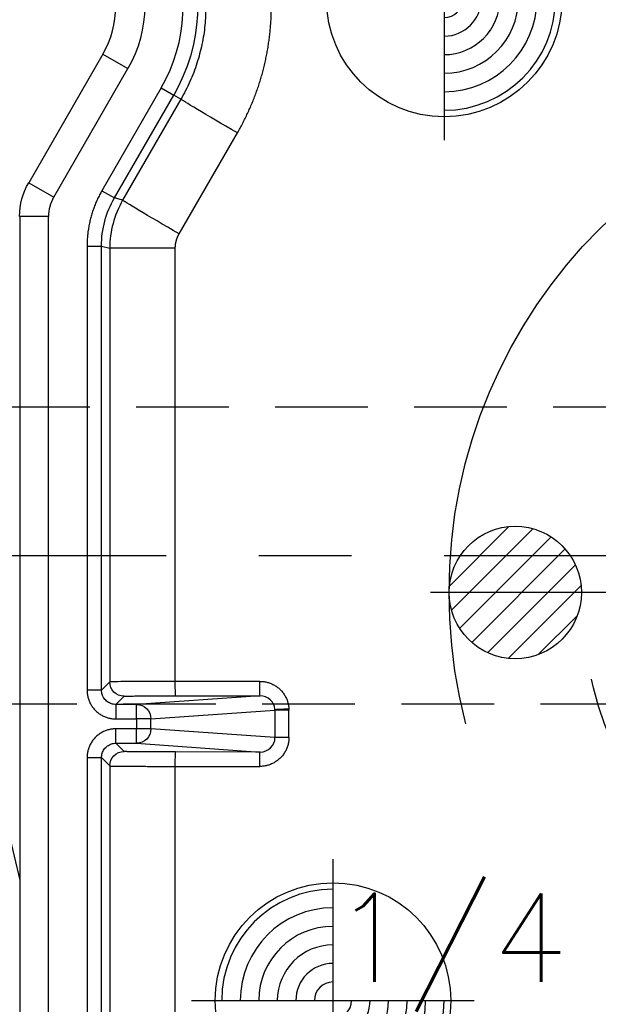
# Model space of a CAD drawing. Extents: x 2651 to 11825, y -3833 to 1075.
# Tile 361 of 656: x 4085 to 4101, y 645 to 671. Entities that reach past the tile are written whole.
import ezdxf

# ---------------------------------------------------------------- set-up
doc = ezdxf.new("R2010")
doc.units = 0
doc.header["$LTSCALE"] = 10
for name, pattern in [('CENTER', [2, 1.25, -0.25, 0.25, -0.25]), ('CNSCEN', [17, 15, -1, 0, -1]), ('CNSHID', [4, 3, -1]), ('HIDDEN', [0.375, 0.25, -0.125])]:
    doc.linetypes.add(name, pattern=pattern)
doc.layers.get('0').update_dxf_attribs({"linetype": 'CONTINUOUS'})
doc.layers.get('Defpoints').update_dxf_attribs({"linetype": 'CONTINUOUS'})
for name, color, linetype in [('1', 7, 'CONTINUOUS'), ('COOL', 150, 'HIDDEN'), ('DIM', 3, 'CONTINUOUS'), ('PIN', 3, 'CONTINUOUS'), ('WL1-HL', 4, 'CNSHID'), ('WOR1-CL', 1, 'CNSCEN')]:
    doc.layers.add(name, color=color, linetype=linetype)
doc.styles.get("Standard").update_dxf_attribs({"font": 'romans.shx'})
doc.dimstyles.new('MM& INCH5', dxfattribs={"dimtxt": 5, "dimasz": 2.5, "dimexe": 1, "dimexo": 0.5, "dimtad": 0, "dimrnd": 1.38778e-17, "dimzin": 9, "dimdsep": 46, "dimtxsty": 'Standard', "dimblk": 'CLOSED', "dimcen": 0, "dimclrd": 3, "dimclre": 3, "dimclrt": 3, "dimazin": 2, "dimtfac": 0.75, "dimtofl": 0, "dimtmove": 0, "dimatfit": 3, "dimfxl": 0, "dimtolj": 1, "dimarcsym": 0})

# ---------------------------------------------------------------- blocks, each defined once
blk = doc.blocks.new('DSD')
at = {"layer": '1', "color": 7, "linetype": 'Continuous'}
for p, q in [((461.422, 501.506), (459.422, 498.041)), ((459.421, 498.041), (459.422, 498.041)), ((459.179, 497.134), (459.179, 470.416)), ((461.608, 496.275), (461.608, 484.586)), ((456.588, 490.224), (459.179, 479.237))]:
    blk.add_line(p, q, dxfattribs=at)
at = {"layer": '1', "color": 252, "linetype": 'Continuous'}
for p, q in [((461.422, 501.506), (462.095, 501.117)), ((460.095, 497.652), (462.095, 501.117)), ((462.996, 500.598), (461.395, 497.824)), ((461.731, 497.63), (463.332, 500.403)), ((462.996, 500.598), (463.332, 500.403)), ((463.526, 500.291), (463.332, 500.403)), ((463.526, 500.291), (461.955, 497.57)), ((463.478, 496.663), (465.049, 499.385)), ((459.422, 498.041), (460.095, 497.652)), ((461.395, 497.824), (461.731, 497.63)), ((461.955, 497.57), (461.731, 497.63)), ((459.956, 497.134), (459.179, 497.134)), ((459.956, 470.416), (459.956, 497.134)), ((460.995, 496.335), (460.995, 484.362)), ((460.995, 496.335), (461.384, 496.335)), ((461.384, 484.362), (461.384, 496.335)), ((461.384, 496.335), (461.608, 496.275)), ((463.374, 496.275), (461.608, 496.275)), ((463.374, 484.598), (463.374, 496.275)), ((461.608, 484.586), (461.384, 484.362)), ((465.652, 484.599), (463.374, 484.598)), ((461.384, 484.362), (460.995, 484.362)), ((461.773, 483.974), (461.996, 484.197)), ((465.662, 484.21), (462.332, 483.974)), ((463.384, 484.21), (465.662, 484.21)), ((462.332, 483.974), (461.773, 483.974)), ((461.773, 483.974), (461.773, 483.585)), ((462.332, 483.585), (462.332, 483.974)), ((462.718, 483.585), (466.061, 483.822)), ((466.061, 483.822), (466.061, 483.082)), ((466.437, 483.822), (466.061, 483.822)), ((466.437, 483.082), (466.437, 483.822)), ((461.773, 483.585), (462.332, 483.585)), ((462.332, 483.585), (462.332, 483.319)), ((462.718, 483.585), (462.332, 483.585)), ((462.718, 483.319), (462.718, 483.585)), ((462.332, 483.319), (461.773, 483.319)), ((461.773, 482.931), (461.773, 483.319)), ((462.332, 482.931), (462.332, 483.319)), ((462.718, 483.319), (462.332, 483.319)), ((466.061, 483.082), (462.718, 483.319)), ((461.773, 482.931), (462.332, 482.931)), ((461.996, 482.707), (461.773, 482.931)), ((462.332, 482.931), (465.662, 482.694)), ((466.437, 483.082), (466.061, 483.082)), ((465.662, 482.694), (463.384, 482.695)), ((460.995, 482.542), (460.995, 470.416)), ((460.995, 482.542), (461.384, 482.542)), ((461.384, 470.416), (461.384, 482.542)), ((461.384, 482.542), (461.608, 482.319)), ((461.608, 482.319), (461.608, 470.416)), ((463.374, 470.416), (463.374, 482.306)), ((463.374, 482.306), (465.652, 482.306))]:
    blk.add_line(p, q, dxfattribs=at)
at = {"layer": '1', "color": 110, "linetype": 'Continuous'}
for p, q in [((460.095, 497.652), (462.095, 501.117)), ((459.956, 470.416), (459.956, 497.134))]:
    blk.add_line(p, q, dxfattribs=at)
at = {"layer": '1', "color": 252, "linetype": 'Continuous'}
for centre, radius, start, end in [((459.179, 502.801), 4.408, 330, 24.5316), ((460.992, 497.134), 1.036, 150, 180)]:
    blk.add_arc(centre, radius, start, end, dxfattribs=at)
at = {"layer": '1', "color": 252, "linetype": 'Continuous', "extrusion": (0, 0, -1)}
for radius, start in [(4.796, 155.4684), (3.368, 150)]:
    blk.add_arc((-459.179, 502.801), radius, start, 210, dxfattribs=at)
at = {"layer": '1', "color": 110, "linetype": 'Continuous', "extrusion": (0, 0, -1)}
blk.add_arc((-459.179, 502.801), 3.368, 150, 210, dxfattribs=at)
at = {"layer": '1', "color": 7, "linetype": 'Continuous'}
blk.add_arc((459.179, 502.801), 2.591, 330, 30, dxfattribs=at)
at = {"layer": '1', "color": 7, "linetype": 'Continuous', "extrusion": (0, 0, -1)}
blk.add_arc((-460.992, 497.134), 1.814, 0, 30, dxfattribs=at)
at = {"layer": '1', "color": 110, "linetype": 'Continuous'}
blk.add_arc((460.992, 497.134), 1.036, 150, 180, dxfattribs=at)
at = {"layer": '1', "color": 252, "linetype": 'Continuous', "extrusion": (0, 0, -1)}
for centre, major_axis, ratio, start_param, end_param in [((465.097, 499.385), (-1.57, 0.907), 0.013094, 4.735059, 6.274458), ((463.525, 496.663), (-1.57, 0.907), 0.013094, 4.735059, 6.274458), ((461.996, 484.586), (-0.275, 0.275), 0.999924, 3.927029, 5.497749), ((463.384, 484.598), (0, 0.389), 0.026177, 3.150322, 4.712395), ((465.662, 484.599), (0, -0.389), 0.026177, 0.00873, 1.570802), ((462.332, 483.585), (0.028, -0.388), 0.992489, 3.212987, 4.782718), ((466.446, 483.867), (-0.388, -0.023), 0.00153, 0.122632, 1.544661), ((462.332, 483.319), (-0.028, -0.388), 0.992489, 4.64206, 6.211791), ((461.996, 482.319), (0.275, 0.275), 0.999924, 3.927029, 5.497749), ((463.384, 482.306), (0, 0.389), 0.026177, 4.712383, 6.274456), ((465.662, 482.306), (0, 0.389), 0.026177, 4.712383, 6.274456)]:
    blk.add_ellipse(centre, major_axis=major_axis, ratio=ratio, start_param=start_param, end_param=end_param, dxfattribs=at)
at = {"layer": '1', "color": 7, "linetype": 'Continuous', "extrusion": (0, 0, -1)}
blk.add_ellipse((460.992, 497.134), major_axis=(1.814, 0), ratio=0.999975, start_param=3.141593, end_param=3.665156, dxfattribs=at)
at = {"layer": '1', "color": 252, "linetype": 'Continuous'}
for points, knots in [([(464.199, 502.801), (464.194, 502.629), (464.184, 502.284), (464.1, 501.768), (463.966, 501.26), (463.779, 500.762), (463.611, 500.449), (463.526, 500.291)], [0, 0, 0, 0, 0.196363, 0.394544, 0.594542, 0.79636, 1, 1, 1, 1]), ([(463.374, 484.598), (462.91, 484.596), (462.453, 484.594), (461.802, 484.59), (461.612, 484.588), (461.608, 484.586)], [0, 0, 0, 0, 0.5, 0.5, 1, 1, 1, 1]), ([(461.773, 483.974), (461.732, 483.977), (461.651, 483.985), (461.54, 484.043), (461.454, 484.13), (461.395, 484.24), (461.388, 484.322), (461.384, 484.362)], [0, 0, 0, 0, 0.200009, 0.400004, 0.599996, 0.799991, 1, 1, 1, 1]), ([(466.061, 483.845), (466.055, 483.943), (466.01, 484.038), (465.863, 484.172), (465.763, 484.21), (465.662, 484.21)], [0, 0, 0, 0, 0.5, 0.5, 1, 1, 1, 1]), ([(461.384, 482.542), (461.388, 482.583), (461.395, 482.664), (461.454, 482.774), (461.54, 482.861), (461.651, 482.92), (461.732, 482.927), (461.773, 482.931)], [0, 0, 0, 0, 0.200014, 0.400012, 0.600003, 0.799997, 1, 1, 1, 1]), ([(465.662, 482.694), (465.767, 482.694), (465.871, 482.736), (466.019, 482.879), (466.062, 482.98), (466.061, 483.082)], [0, 0, 0, 0, 0.5, 0.5, 1, 1, 1, 1]), ([(461.608, 482.319), (461.614, 482.318), (461.626, 482.316), (461.708, 482.315), (461.828, 482.313), (461.982, 482.311), (462.16, 482.31), (462.356, 482.309), (462.561, 482.308), (462.769, 482.307), (462.976, 482.307), (463.178, 482.306), (463.31, 482.306), (463.374, 482.306)], [0, 0, 0, 0, 0.112754, 0.221143, 0.325164, 0.424818, 0.520102, 0.611016, 0.697559, 0.77973, 0.857527, 0.930951, 1, 1, 1, 1])]:
    blk.add_open_spline(points, degree=3, knots=knots, dxfattribs=at)
for points, weights in [([(465.049, 499.385), (465.653, 500.429), (465.965, 501.595), (465.965, 502.801)], [1, 0.977274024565, 0.977274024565, 1]), ([(461.395, 497.824), (461.132, 497.369), (460.995, 496.861), (460.995, 496.335)], [1, 0.977285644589, 0.977285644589, 1]), ([(465.652, 484.599), (466.091, 484.599), (466.41, 484.301), (466.436, 483.867)], [1, 0.81841195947, 0.81841195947, 1]), ([(460.995, 484.362), (460.995, 483.907), (461.317, 483.585), (461.773, 483.585)], [1, 0.804755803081, 0.804755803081, 1]), ([(461.996, 484.197), (462.003, 484.204), (462.572, 484.209), (463.384, 484.21)], [1, 0.812893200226, 0.812893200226, 1]), ([(466.436, 483.867), (466.437, 483.852), (466.437, 483.837), (466.437, 483.822)], [1, 0.999721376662, 0.999721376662, 1]), ([(461.773, 483.319), (461.317, 483.319), (460.995, 482.997), (460.995, 482.542)], [1, 0.804755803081, 0.804755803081, 1]), ([(466.437, 483.082), (466.437, 482.627), (466.112, 482.306), (465.652, 482.306)], [1, 0.80498879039, 0.80498879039, 1]), ([(463.384, 482.695), (462.572, 482.695), (462.003, 482.7), (461.996, 482.707)], [1, 0.812893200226, 0.812893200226, 1])]:
    blk.add_rational_spline(points, weights, degree=3, dxfattribs=at)
for points in [[(461.384, 496.335), (461.384, 496.787), (461.505, 497.238), (461.731, 497.63)], [(461.955, 497.57), (461.729, 497.179), (461.608, 496.727), (461.608, 496.275)]]:
    blk.add_open_spline(points, degree=3, dxfattribs=at)
at = {"layer": '1', "color": 7, "linetype": 'Continuous'}
for points, weights in [([(463.374, 496.275), (463.374, 496.412), (463.409, 496.545), (463.478, 496.663)], [1, 0.977285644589, 0.977285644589, 1]), ([(466.061, 483.822), (466.061, 483.83), (466.061, 483.837), (466.061, 483.845)], [1, 0.999721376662, 0.999721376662, 1])]:
    blk.add_rational_spline(points, weights, degree=3, dxfattribs=at)
blk = doc.blocks.new('*D109')
at = {"layer": 'Defpoints', "color": 0}
for p in [(4086.684, 927.642), (4086.684, 894.882), (4171.684, 387.642)]:
    blk.add_point(p, dxfattribs=at)
at = {"layer": 'DIM', "color": 3, "lineweight": -2}
blk.add_line((4086.684, 895.382), (4086.684, 927.642), dxfattribs=at)
at = {"layer": 'DIM', "color": 3, "insert": (4086.684, 948.624), "char_height": 5, "attachment_point": 5, "rotation": 90}
blk.add_mtext('\\A1;85 [3.346]', dxfattribs=at)
blk = doc.blocks.new('_Closed')
at = {"color": 0, "linetype": 'ByBlock', "lineweight": -2}
for p, q in [((-1, 0.167), (0, 0)), ((-1, 0.167), (-1, -0.167)), ((0, 0), (-1, -0.167)), ((0, 0), (-1, 0))]:
    blk.add_line(p, q, dxfattribs=at)
blk = doc.blocks.new('*D110')
at = {"layer": 'Defpoints', "color": 0}
for p in [(4064.684, 927.642), (4064.684, 906.842), (4171.684, 387.642)]:
    blk.add_point(p, dxfattribs=at)
at = {"layer": 'DIM', "color": 3, "lineweight": -2}
blk.add_line((4064.684, 907.342), (4064.684, 927.642), dxfattribs=at)
at = {"layer": 'DIM', "color": 3, "insert": (4064.684, 950.648), "char_height": 5, "attachment_point": 5, "rotation": 90}
blk.add_mtext('\\A1;107 [4.213]', dxfattribs=at)
blk = doc.blocks.new('*D111')
at = {"layer": 'Defpoints', "color": 0}
for p in [(4051.684, 927.642), (4051.684, 912.642), (4171.684, 387.642)]:
    blk.add_point(p, dxfattribs=at)
at = {"layer": 'DIM', "color": 3, "lineweight": -2}
blk.add_line((4051.684, 913.142), (4051.684, 927.642), dxfattribs=at)
at = {"layer": 'DIM', "color": 3, "insert": (4051.684, 950.648), "char_height": 5, "attachment_point": 5, "rotation": 90}
blk.add_mtext('\\A1;120 [4.724]', dxfattribs=at)
blk = doc.blocks.new('*D112')
at = {"layer": 'Defpoints', "color": 0}
for p in [(3974.684, 927.642), (3974.684, 892.822), (4171.684, 387.642)]:
    blk.add_point(p, dxfattribs=at)
at = {"layer": 'DIM', "color": 3, "lineweight": -2}
blk.add_line((3974.684, 893.322), (3974.684, 927.642), dxfattribs=at)
at = {"layer": 'DIM', "color": 3, "insert": (3974.684, 950.648), "char_height": 5, "attachment_point": 5, "rotation": 90}
blk.add_mtext('\\A1;197 [7.756]', dxfattribs=at)
blk = doc.blocks.new('*D113')
at = {"layer": 'Defpoints', "color": 0}
for p in [(3966.684, 927.642), (3971.684, 807.17), (4171.684, 387.642)]:
    blk.add_point(p, dxfattribs=at)
at = {"layer": 'DIM', "color": 3, "lineweight": -2}
for p, q in [((3966.684, 922.642), (3966.684, 927.642)), ((3971.684, 917.642), (3966.684, 922.642)), ((3971.684, 807.67), (3971.684, 917.642))]:
    blk.add_line(p, q, dxfattribs=at)
at = {"layer": 'DIM', "color": 3, "insert": (3966.684, 951.005), "char_height": 5, "attachment_point": 5, "rotation": 90}
blk.add_mtext('\\A1;200 [7.874]', dxfattribs=at)
blk = doc.blocks.new('*D114')
at = {"layer": 'Defpoints', "color": 0}
for p in [(3931.684, 927.642), (3931.684, 912.642), (4171.684, 387.642)]:
    blk.add_point(p, dxfattribs=at)
at = {"layer": 'DIM', "color": 3, "lineweight": -2}
blk.add_line((3931.684, 913.142), (3931.684, 927.642), dxfattribs=at)
at = {"layer": 'DIM', "color": 3, "insert": (3931.684, 951.005), "char_height": 5, "attachment_point": 5, "rotation": 90}
blk.add_mtext('\\A1;240 [9.449]', dxfattribs=at)
blk = doc.blocks.new('*D115')
at = {"layer": 'Defpoints', "color": 0}
for p in [(3896.684, 927.642), (3896.684, 910.642), (4171.684, 387.642)]:
    blk.add_point(p, dxfattribs=at)
at = {"layer": 'DIM', "color": 3, "lineweight": -2}
blk.add_line((3896.684, 911.142), (3896.684, 927.642), dxfattribs=at)
at = {"layer": 'DIM', "color": 3, "insert": (3896.684, 953.386), "char_height": 5, "attachment_point": 5, "rotation": 90}
blk.add_mtext('\\A1;275 [10.827]', dxfattribs=at)
blk = doc.blocks.new('*D122')
at = {"layer": 'Defpoints', "color": 0}
for p in [(3881.004, 912.642), (3898.684, 912.642), (4171.684, 387.642)]:
    blk.add_point(p, dxfattribs=at)
at = {"layer": 'DIM', "color": 3, "lineweight": -2}
blk.add_line((3898.184, 912.642), (3881.004, 912.642), dxfattribs=at)
at = {"layer": 'DIM', "color": 3, "insert": (3855.26, 912.642), "char_height": 5, "attachment_point": 5}
blk.add_mtext('\\A1;525 [20.669]', dxfattribs=at)
blk = doc.blocks.new('*D123')
at = {"layer": 'Defpoints', "color": 0}
for p in [(3857.842, 862.642), (3869.984, 862.642), (4171.684, 387.642)]:
    blk.add_point(p, dxfattribs=at)
at = {"layer": 'DIM', "color": 3, "lineweight": -2}
blk.add_line((3869.484, 862.642), (3857.842, 862.642), dxfattribs=at)
at = {"layer": 'DIM', "color": 3, "insert": (3832.098, 862.642), "char_height": 5, "attachment_point": 5}
blk.add_mtext('\\A1;475 [18.701]', dxfattribs=at)
blk = doc.blocks.new('*D124')
at = {"layer": 'Defpoints', "color": 0}
for p in [(3941.504, 859.642), (3857.842, 854.642), (4171.684, 387.642)]:
    blk.add_point(p, dxfattribs=at)
at = {"layer": 'DIM', "color": 3, "lineweight": -2}
for p, q in [((3867.842, 859.642), (3862.842, 854.642)), ((3941.004, 859.642), (3867.842, 859.642)), ((3862.842, 854.642), (3857.842, 854.642))]:
    blk.add_line(p, q, dxfattribs=at)
at = {"layer": 'DIM', "color": 3, "insert": (3832.098, 854.642), "char_height": 5, "attachment_point": 5}
blk.add_mtext('\\A1;472 [18.583]', dxfattribs=at)
blk = doc.blocks.new('*D125')
at = {"layer": 'Defpoints', "color": 0}
for p in [(3870.047, 797.642), (3962.156, 797.642), (4171.684, 387.642)]:
    blk.add_point(p, dxfattribs=at)
at = {"layer": 'DIM', "color": 3, "lineweight": -2}
blk.add_line((3961.656, 797.642), (3870.047, 797.642), dxfattribs=at)
at = {"layer": 'DIM', "color": 3, "insert": (3844.303, 797.642), "char_height": 5, "attachment_point": 5}
blk.add_mtext('\\A1;410 [16.142]', dxfattribs=at)
blk = doc.blocks.new('*D126')
at = {"layer": 'Defpoints', "color": 0}
for p in [(3870.047, 832.642), (4069.264, 832.642), (4171.684, 387.642)]:
    blk.add_point(p, dxfattribs=at)
at = {"layer": 'DIM', "color": 3, "lineweight": -2}
blk.add_line((4068.764, 832.642), (3870.047, 832.642), dxfattribs=at)
at = {"layer": 'DIM', "color": 3, "insert": (3846.684, 832.642), "char_height": 5, "attachment_point": 5}
blk.add_mtext('\\A1;445 [17.52]', dxfattribs=at)
blk = doc.blocks.new('*D127')
at = {"layer": 'Defpoints', "color": 0}
for p in [(3857.842, 879.642), (4071.444, 879.642), (4171.684, 387.642)]:
    blk.add_point(p, dxfattribs=at)
at = {"layer": 'DIM', "color": 3, "lineweight": -2}
blk.add_line((4070.944, 879.642), (3857.842, 879.642), dxfattribs=at)
at = {"layer": 'DIM', "color": 3, "insert": (3834.479, 879.642), "char_height": 5, "attachment_point": 5}
blk.add_mtext('\\A1;492 [19.37]', dxfattribs=at)
blk = doc.blocks.new('*D128')
at = {"layer": 'Defpoints', "color": 0}
for p in [(3857.842, 899.642), (4057.484, 899.642), (4171.684, 387.642)]:
    blk.add_point(p, dxfattribs=at)
at = {"layer": 'DIM', "color": 3, "lineweight": -2}
blk.add_line((4056.984, 899.642), (3857.842, 899.642), dxfattribs=at)
at = {"layer": 'DIM', "color": 3, "insert": (3832.098, 899.642), "char_height": 5, "attachment_point": 5}
blk.add_mtext('\\A1;512 [20.157]', dxfattribs=at)
blk = doc.blocks.new('*D129')
at = {"layer": 'Defpoints', "color": 0}
for p in [(3870.047, 743.242), (4076.434, 743.242), (4171.684, 387.642)]:
    blk.add_point(p, dxfattribs=at)
at = {"layer": 'DIM', "color": 3, "lineweight": -2}
blk.add_line((4075.934, 743.242), (3870.047, 743.242), dxfattribs=at)
at = {"layer": 'DIM', "color": 3, "insert": (3849.065, 743.242), "char_height": 5, "attachment_point": 5}
blk.add_mtext('\\A1;355.6 [14]', dxfattribs=at)
blk = doc.blocks.new('*D130')
at = {"layer": 'Defpoints', "color": 0}
for p in [(3870.047, 762.642), (3896.684, 762.642), (4171.684, 387.642)]:
    blk.add_point(p, dxfattribs=at)
at = {"layer": 'DIM', "color": 3, "lineweight": -2}
blk.add_line((3896.184, 762.642), (3870.047, 762.642), dxfattribs=at)
at = {"layer": 'DIM', "color": 3, "insert": (3844.303, 762.642), "char_height": 5, "attachment_point": 5}
blk.add_mtext('\\A1;375 [14.764]', dxfattribs=at)
blk = doc.blocks.new('*D131')
at = {"layer": 'Defpoints', "color": 0}
for p in [(3870.047, 719.642), (3896.684, 719.642), (4171.684, 387.642)]:
    blk.add_point(p, dxfattribs=at)
at = {"layer": 'DIM', "color": 3, "lineweight": -2}
blk.add_line((3896.184, 719.642), (3870.047, 719.642), dxfattribs=at)
at = {"layer": 'DIM', "color": 3, "insert": (3844.303, 719.642), "char_height": 5, "attachment_point": 5}
blk.add_mtext('\\A1;332 [13.071]', dxfattribs=at)
blk = doc.blocks.new('*D135')
at = {"layer": 'Defpoints', "color": 0}
for p in [(3870.047, 655.642), (3896.684, 655.642), (4171.684, 387.642)]:
    blk.add_point(p, dxfattribs=at)
at = {"layer": 'DIM', "color": 3, "lineweight": -2}
blk.add_line((3896.184, 655.642), (3870.047, 655.642), dxfattribs=at)
at = {"layer": 'DIM', "color": 3, "insert": (3844.303, 655.642), "char_height": 5, "attachment_point": 5}
blk.add_mtext('\\A1;268 [10.551]', dxfattribs=at)
blk = doc.blocks.new('*D156')
at = {"layer": 'Defpoints', "color": 0}
for p in [(4095.484, 927.642), (4095.484, 766.102), (4171.684, 387.642)]:
    blk.add_point(p, dxfattribs=at)
at = {"layer": 'DIM', "color": 3, "lineweight": -2}
blk.add_line((4095.484, 766.602), (4095.484, 927.642), dxfattribs=at)
at = {"layer": 'DIM', "color": 3, "insert": (4095.484, 943.862), "char_height": 5, "attachment_point": 5, "rotation": 90}
blk.add_mtext('\\A1;76.2 [3]', dxfattribs=at)
blk = doc.blocks.new('*D157')
at = {"layer": 'Defpoints', "color": 0}
for p in [(4103.484, 927.642), (4096.684, 860.062), (4171.684, 387.642)]:
    blk.add_point(p, dxfattribs=at)
at = {"layer": 'DIM', "color": 3, "lineweight": -2}
for p, q in [((4103.484, 922.642), (4103.484, 927.642)), ((4096.684, 917.642), (4103.484, 922.642)), ((4096.684, 860.562), (4096.684, 917.642))]:
    blk.add_line(p, q, dxfattribs=at)
at = {"layer": 'DIM', "color": 3, "insert": (4103.484, 948.624), "char_height": 5, "attachment_point": 5, "rotation": 90}
blk.add_mtext('\\A1;75 [2.953]', dxfattribs=at)
blk = doc.blocks.new('*X8')
at = {"color": 0}
for p, q in [((745.423, 286.51), (747.026, 288.113)), ((745.479, 285.86), (747.676, 288.057)), ((769.614, 286.66), (771.046, 288.092)), ((769.624, 285.963), (771.743, 288.082)), ((745.698, 285.371), (748.165, 287.838)), ((769.819, 285.451), (772.255, 287.887)), ((746.025, 284.992), (748.544, 287.51)), ((770.129, 285.053), (772.653, 287.577)), ((746.455, 284.714), (748.822, 287.081)), ((770.539, 284.757), (772.949, 287.167)), ((747.01, 284.562), (748.974, 286.526)), ((771.067, 284.578), (773.128, 286.639)), ((771.802, 284.605), (773.101, 285.904)), ((747.817, 284.662), (748.874, 285.719))]:
    blk.add_line(p, q, dxfattribs=at)
blk = doc.blocks.new('117')
at = {"layer": 'WL1-HL'}
for centre, radius in [((254.95, 1693.104), 13.87), ((254.95, 1693.104), 10.3), ((242.865, 1693.104), 1.785)]:
    blk.add_circle(centre, radius, dxfattribs=at)
at = {"layer": 'WOR1-CL'}
blk.add_line((269.32, 1693.104), (240.58, 1693.104), dxfattribs=at)
at = {"layer": 'WL1-HL'}
blk.add_blockref('*X8', (-504.334, 1406.767), dxfattribs=at)
blk = doc.blocks.new('A$C257357D5')
at = {"layer": 'COOL', "color": 1, "linetype": 'CENTER'}
blk.add_line((-275, -31), (-58.88, -31), dxfattribs=at)
blk.add_line((-275, -31), (-58.88, -31), dxfattribs=at)
at = {"layer": 'COOL'}
blk.add_lwpolyline([(-237.406, -35), (-58.309, -35), (-56, -31), (-58.309, -27), (-237.406, -27)], dxfattribs=at)
blk.add_blockref('117', (-315.95, -1725.104), dxfattribs=at)
blk = doc.blocks.new('*U6', base_point=(965.4695, 1808.9548))
blk.add_circle((965.4695, 1808.9548), 0.5)
for radius, start, end in [(0.4724, 90, 180), (0.3937, 90, 180), (0.315, 90, 180), (0.2362, 90, 180), (0.1575, 90, 180), (0.0787, 90, 180), (0.0787, 270, 0), (0.1575, 270, 0), (0.2362, 270, 0), (0.315, 270, 0), (0.3937, 270, 0), (0.4724, 270, 0)]:
    blk.add_arc((965.4695, 1808.9548), radius, start, end)
at = {"layer": 'PIN'}
for p, q in [((965.4695, 1809.5548), (965.4695, 1808.3548)), ((964.8695, 1808.9548), (966.0695, 1808.9548))]:
    blk.add_line(p, q, dxfattribs=at)

msp = doc.modelspace()

# ---------------------------------------------------------------- block references
at = {"layer": 'DIM'}
for name, p in [('DSD', (3626.059, 168.648)), ('A$C257357D5', (4171.684, 687.642))]:
    msp.add_blockref(name, p, dxfattribs=at)
at = {"layer": 'PIN', "xscale": 6.35, "yscale": 6.35, "zscale": 6.35}
for p in [(4096.684, 671.642), (4093.684, 644.642)]:
    msp.add_blockref('*U6', p, dxfattribs=at)

# ---------------------------------------------------------------- texts
at = {"layer": 'PIN', "color": 4}
msp.add_text('1/4', height=2.3813, dxfattribs=at).set_placement((4093.684, 645.142))

# ---------------------------------------------------------------- dimensions: what is measured, and where the dimension line sits
at = {"layer": 'DIM'}
for feature_location, offset, dtype, picture, middle in [((3896.684, 910.642), (0, 17), 1, '*D115', (3896.684, 953.386)), ((3931.684, 912.642), (0, 15), 1, '*D114', (3931.684, 951.005)), ((3971.684, 807.17), (-5, 120.472), 1, '*D113', (3966.684, 951.005)), ((3974.684, 892.822), (0, 34.82), 1, '*D112', (3974.684, 950.648)), ((4051.684, 912.642), (0, 15), 1, '*D111', (4051.684, 950.648)), ((4064.684, 906.842), (0, 20.8), 1, '*D110', (4064.684, 950.648)), ((4086.684, 894.882), (0, 32.76), 1, '*D109', (4086.684, 948.624)), ((4096.684, 860.062), (6.8, 67.58), 1, '*D157', (4103.484, 948.624)), ((4095.484, 766.102), (0, 161.54), 1, '*D156', (4095.484, 943.862)), ((3898.684, 912.642), (-17.68, 0), 0, '*D122', (3855.26, 912.642)), ((4057.484, 899.642), (-199.642, 0), 0, '*D128', (3832.098, 899.642)), ((4071.444, 879.642), (-213.602, 0), 0, '*D127', (3834.479, 879.642)), ((3869.984, 862.642), (-12.142, 0), 0, '*D123', (3832.098, 862.642)), ((3941.504, 859.642), (-83.662, -5), 0, '*D124', (3832.098, 854.642)), ((4069.264, 832.642), (-199.217, 0), 0, '*D126', (3846.684, 832.642)), ((3962.156, 797.642), (-92.109, 0), 0, '*D125', (3844.303, 797.642)), ((3896.684, 762.642), (-26.637, 0), 0, '*D130', (3844.303, 762.642)), ((4076.434, 743.242), (-206.387, 0), 0, '*D129', (3849.065, 743.242)), ((3896.684, 719.642), (-26.637, 0), 0, '*D131', (3844.303, 719.642)), ((3896.684, 655.642), (-26.637, 0), 0, '*D135', (3844.303, 655.642))]:
    dim = msp.add_ordinate_dim(feature_location=feature_location, offset=offset, dtype=dtype, origin=(4171.684, 387.642), dimstyle='MM& INCH5', dxfattribs=at)
    dim.commit()
    dim.dimension.update_dxf_attribs({"geometry": picture, "text_midpoint": middle})

doc.saveas('drawing.dxf')
